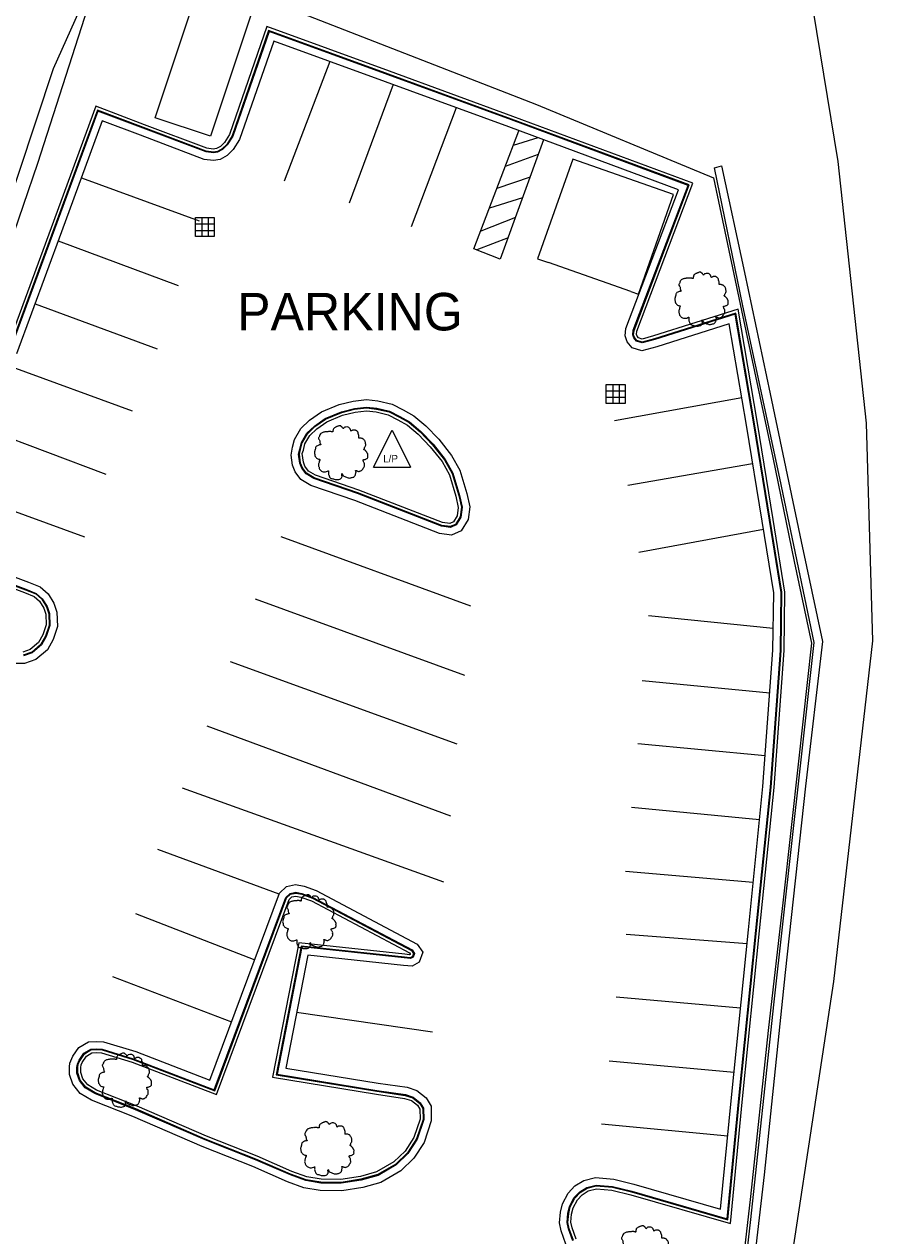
# Model space of a CAD drawing. Extents: x 1901471 to 1963503, y 756461 to 799997.
# Drawn here: x 1941228.1 to 1941341.1, y 780779.7 to 780941.1 of the extents above; entities that cross this region are included whole.
import ezdxf

# ---------------------------------------------------------------- set-up
doc = ezdxf.new("R2010")
doc.units = 0
for name, color, linetype in [('RD_EX_Bldg', 7, 'Continuous'), ('RD_EX_Conc', 7, 'Continuous'), ('RD_EX_DR_Inlet', 7, 'Continuous'), ('RD_EX_Fence_Other', 7, 'Continuous'), ('RD_EX_Road', 7, 'Continuous'), ('RD_EX_UT', 7, 'Continuous'), ('RD_EX_VEG', 7, 'Continuous')]:
    doc.layers.add(name, color=color, linetype=linetype)

# ---------------------------------------------------------------- blocks, each defined once
blk = doc.blocks.new('T2')
at = {"layer": 'RD_EX_VEG'}
for points in [[(0.05, 7.21), (-0.25, 7.24), (-0.57, 7.14), (-0.82, 7.04), (-1.05, 6.96), (-1.27, 6.86), (-1.57, 6.69), (-1.8, 6.49), (-1.92, 6.24), (-1.97, 6.01), (-2.02, 5.74), (-2.02, 5.56), (-2.15, 5.54), (-2.3, 5.56), (-2.55, 5.64), (-2.8, 5.64), (-3.05, 5.64), (-3.4, 5.61), (-3.75, 5.61), (-4.02, 5.56), (-4.35, 5.51), (-4.72, 5.39), (-5.07, 5.26), (-5.37, 5.01), (-5.62, 4.54), (-5.75, 4.19), (-5.9, 3.94), (-5.75, 3.49), (-5.57, 3.14), (-5.55, 2.94), (-5.47, 2.52), (-5.37, 2.29), (-5.25, 2.09), (-5.32, 2.07), (-5.7, 2.02), (-6, 1.92), (-6.42, 1.69), (-6.64, 1.47), (-6.74, 1.14), (-6.77, 0.79), (-6.87, 0.59), (-6.94, 0.32), (-6.97, 0.24), (-7.02, -0.08), (-6.92, -0.53), (-6.89, -0.88), (-6.77, -1.11), (-6.62, -1.28), (-6.44, -1.53), (-6.05, -1.76), (-5.72, -1.86), (-5.52, -1.88), (-5.7, -2.38), (-5.75, -2.73), (-5.87, -3.13), (-5.87, -3.21), (-5.92, -3.68), (-5.77, -4.01), (-5.7, -4.38), (-5.52, -4.61), (-5.25, -4.91), (-4.92, -5.13), (-4.42, -5.26), (-4.02, -5.23), (-3.45, -5.06), (-3.2, -4.98), (-3.22, -5.16), (-3.2, -5.53), (-3.2, -5.96), (-3.05, -6.28), (-2.95, -6.56), (-2.8, -6.81), (-2.47, -7.03), (-2.07, -7.11), (-1.65, -7.26), (-1.2, -7.33), (-0.7, -7.36), (-0.1, -7.21), (0.18, -7.08), (0.28, -6.91), (0.48, -6.53), (0.43, -6.31), (0.45, -5.71), (0.55, -5.88), (0.73, -6.23), (1.23, -6.53), (1.63, -6.71), (2.1, -6.86), (2.4, -6.93), (2.88, -6.86), (3.25, -6.78), (3.63, -6.66), (3.93, -6.38), (4.1, -6.11), (4.15, -5.83), (4.23, -5.46), (4.28, -5.28)], [(4.28, -5.28), (4.2, -5.11), (4.15, -4.86), (4.23, -4.88), (4.4, -4.93), (4.68, -5.06), (4.9, -5.13), (5.23, -5.11), (5.5, -5.01), (5.95, -4.73), (6.22, -4.26), (6.5, -3.86), (6.57, -3.53), (6.52, -3.31), (6.5, -2.81), (6.3, -2.56), (6.25, -2.43), (6.15, -2.03), (6.22, -1.98), (6.5, -1.93), (6.87, -1.81), (7.15, -1.68), (7.37, -1.51), (7.45, -1.28), (7.42, -0.88), (7.47, -0.48), (7.4, -0.33), (7.3, -0.18), (7.22, 0.02), (7.07, 0.17), (6.97, 0.32), (6.87, 0.42), (6.75, 0.57), (6.57, 0.69), (6.42, 0.74), (6.37, 0.89), (6.52, 1.09), (6.57, 1.19), (6.6, 1.42), (6.82, 1.77), (6.87, 2.17), (6.82, 2.59), (6.77, 2.87), (6.62, 3.14), (6.42, 3.39), (6.3, 3.56), (6.12, 3.69), (5.8, 3.81), (5.55, 3.86), (5.2, 3.86), (5, 3.91), (5.03, 3.96), (5.03, 4.11), (5.03, 4.39), (4.95, 4.84), (4.8, 5.34), (4.8, 5.36), (4.7, 5.61), (4.48, 5.81), (4.3, 5.91), (4.1, 6.04), (3.85, 6.06), (3.55, 6.06), (3.28, 6.01), (3.08, 5.91), (2.9, 5.79), (2.83, 5.94), (2.73, 6.24), (2.68, 6.39), (2.53, 6.56), (2.3, 6.76), (1.85, 6.89), (1.23, 6.81), (0.93, 6.61), (0.78, 6.44), (0.73, 6.56), (0.53, 6.76), (0.43, 6.94), (0.25, 7.06), (0.1, 7.16), (0, 7.21)]]:
    blk.add_spline(points, degree=3, dxfattribs=at)
blk = doc.blocks.new('LP')
at = {"layer": 'RD_EX_UT'}
for p, q in [((-5, -3.72), (0, 6.28)), ((0, 6.28), (5, -3.72)), ((-5, -3.72), (5, -3.72))]:
    blk.add_line(p, q, dxfattribs=at)
blk.add_text('L/P', height=2, dxfattribs=at).set_placement((-2.4, -2.44))
blk = doc.blocks.new('DI')
at = {"layer": 'RD_EX_DR_Inlet'}
for p, q in [((-2.54, 0.86), (2.46, 0.86)), ((-0.84, 2.56), (-0.84, -2.44)), ((0.86, 2.56), (0.86, -2.44)), ((-2.54, -0.84), (2.46, -0.84))]:
    blk.add_line(p, q, dxfattribs=at)
blk.add_lwpolyline([(-2.54, -2.44), (-2.54, 2.56), (2.46, 2.56), (2.46, -2.44)], close=True, dxfattribs=at)

msp = doc.modelspace()

# ---------------------------------------------------------------- linework, layer by layer
at = {"layer": 'RD_EX_Bldg'}
msp.add_lwpolyline([(1941245.49, 780928.67), (1941251.51, 780946.71), (1941258.88, 780944.24), (1941252.86, 780926.21)], close=True, dxfattribs=at)
for points in [[(1941308.89, 780905.52), (1941309.9, 780905.16), (1941314.58, 780918.44), (1941301.15, 780923.18), (1941296.46, 780909.9), (1941297.94, 780909.38)], [(1941321.81, 780755.29), (1941324.86, 780781.47), (1941327.99, 780810.84), (1941331.5, 780842.32), (1941333.35, 780858.77), (1941328.75, 780880.64), (1941323.84, 780903.61), (1941320.03, 780922), (1941321, 780922.29), (1941324.05, 780908.04), (1941327.45, 780891.88), (1941331.6, 780872.22), (1941334.42, 780858.87), (1941332.19, 780839.62), (1941329.47, 780814.77), (1941326.65, 780787.82), (1941323.54, 780761.07)]]:
    msp.add_lwpolyline(points, dxfattribs=at)
at = {"layer": 'RD_EX_Conc'}
for points in [[(1941301.61, 780779.22), (1941301.07, 780780.74), (1941300.92, 780781.49), (1941301.01, 780782.58), (1941301.2, 780783.39), (1941301.77, 780784.48), (1941302.4, 780785.15), (1941303.23, 780785.67), (1941304.3, 780785.95), (1941306.37, 780785.76), (1941308.89, 780785.13), (1941322.17, 780781.31), (1941323.8, 780797.95), (1941326.05, 780820.31), (1941327.99, 780839.44), (1941329.34, 780857.67), (1941329.44, 780865.47), (1941327.87, 780875.14), (1941325.77, 780887.97), (1941323.2, 780903.17), (1941311.94, 780899.6), (1941310.41, 780899.19), (1941309.94, 780899.34), (1941309.73, 780899.58), (1941309.66, 780899.79), (1941309.71, 780900.24), (1941317.18, 780919.97), (1941293.15, 780928.86), (1941276.73, 780934.88), (1941260.38, 780940.83), (1941255.4, 780926.43), (1941254.73, 780925.38), (1941254.19, 780924.85), (1941253.67, 780924.57), (1941253.25, 780924.5), (1941252.41, 780924.61), (1941244.08, 780927.75), (1941237.58, 780930.23), (1941231.63, 780914), (1941225.63, 780897.71)], [(1941301.24, 780779.04), (1941300.68, 780780.63), (1941300.51, 780781.47), (1941300.62, 780782.65), (1941300.83, 780783.53), (1941301.44, 780784.71), (1941302.14, 780785.47), (1941303.07, 780786.04), (1941304.27, 780786.35), (1941306.44, 780786.15), (1941308.99, 780785.52), (1941321.82, 780781.83), (1941323.4, 780797.99), (1941325.65, 780820.35), (1941327.59, 780839.47), (1941328.94, 780857.68), (1941329.04, 780865.44), (1941327.48, 780875.07), (1941325.37, 780887.9), (1941322.88, 780902.65), (1941312.05, 780899.22), (1941310.4, 780898.77), (1941309.71, 780899), (1941309.37, 780899.38), (1941309.26, 780899.75), (1941309.32, 780900.33), (1941316.66, 780919.73), (1941293.01, 780928.48), (1941276.59, 780934.51), (1941260.63, 780940.32), (1941255.77, 780926.25), (1941255.04, 780925.13), (1941254.43, 780924.52), (1941253.8, 780924.19), (1941253.26, 780924.1), (1941252.31, 780924.22), (1941243.94, 780927.38), (1941237.81, 780929.71), (1941232, 780913.86), (1941226, 780897.58)], [(1941301.15, 780779), (1941300.58, 780780.6), (1941300.41, 780781.46), (1941300.52, 780782.66), (1941300.73, 780783.57), (1941301.36, 780784.77), (1941302.08, 780785.54), (1941303.04, 780786.13), (1941304.26, 780786.45), (1941306.46, 780786.25), (1941309.02, 780785.61), (1941321.73, 780781.96), (1941323.3, 780798), (1941325.55, 780820.36), (1941327.49, 780839.48), (1941328.84, 780857.69), (1941328.94, 780865.43), (1941327.38, 780875.06), (1941325.27, 780887.89), (1941322.8, 780902.52), (1941312.08, 780899.12), (1941310.4, 780898.67), (1941309.65, 780898.91), (1941309.28, 780899.33), (1941309.16, 780899.74), (1941309.22, 780900.36), (1941316.54, 780919.67), (1941292.98, 780928.39), (1941276.55, 780934.41), (1941260.69, 780940.19), (1941255.86, 780926.21), (1941255.12, 780925.06), (1941254.49, 780924.44), (1941253.83, 780924.09), (1941253.26, 780924), (1941252.29, 780924.12), (1941243.9, 780927.28), (1941237.87, 780929.58), (1941232.1, 780913.82), (1941226.1, 780897.54)], [(1941215.43, 780870.13), (1941228.08, 780865.4), (1941229.39, 780864.87), (1941230.07, 780864.25), (1941230.65, 780863.34), (1941230.92, 780862.52), (1941230.96, 780861.09), (1941230.53, 780859.75), (1941229.97, 780858.77), (1941228.84, 780857.81), (1941227.85, 780857.46)], [(1941215.94, 780870.36), (1941228.22, 780865.77), (1941229.61, 780865.22), (1941230.38, 780864.51), (1941231.01, 780863.51), (1941231.32, 780862.59), (1941231.37, 780861.03), (1941230.9, 780859.59), (1941230.28, 780858.51), (1941229.05, 780857.46), (1941227.92, 780857.06)], [(1941216.07, 780870.42), (1941228.26, 780865.87), (1941229.66, 780865.3), (1941230.46, 780864.58), (1941231.1, 780863.55), (1941231.42, 780862.61), (1941231.47, 780861.02), (1941230.99, 780859.55), (1941230.36, 780858.44), (1941229.1, 780857.37), (1941227.94, 780856.96)]]:
    msp.add_lwpolyline(points, dxfattribs=at)
for points in [[(1941264.77, 780884.51), (1941265, 780885.41), (1941265.72, 780886.63), (1941266.72, 780887.6), (1941268.14, 780888.59), (1941270.33, 780889.51), (1941272.07, 780889.94), (1941273.68, 780890.11), (1941275.03, 780889.96), (1941276.74, 780889.58), (1941278.1, 780888.86), (1941279.4, 780888.14), (1941280.91, 780886.89), (1941282.54, 780885.17), (1941284.17, 780883.13), (1941285.19, 780881.31), (1941286.07, 780878.35), (1941286.41, 780876.79), (1941286.24, 780875.46), (1941285.61, 780874.41), (1941284.85, 780874.09), (1941283.67, 780874.26), (1941272.46, 780878.6), (1941266.66, 780880.59), (1941265.62, 780881.22), (1941265.03, 780881.99), (1941264.79, 780882.63), (1941264.62, 780883.85)], [(1941264.87, 780884.48), (1941265.1, 780885.37), (1941265.8, 780886.57), (1941266.78, 780887.52), (1941268.19, 780888.5), (1941270.36, 780889.41), (1941272.09, 780889.84), (1941273.68, 780890.01), (1941275.01, 780889.86), (1941276.71, 780889.48), (1941278.05, 780888.77), (1941279.35, 780888.06), (1941280.84, 780886.82), (1941282.47, 780885.11), (1941284.08, 780883.08), (1941285.1, 780881.27), (1941285.97, 780878.33), (1941286.31, 780876.78), (1941286.15, 780875.49), (1941285.54, 780874.49), (1941284.84, 780874.19), (1941283.7, 780874.36), (1941272.5, 780878.69), (1941266.7, 780880.68), (1941265.69, 780881.3), (1941265.12, 780882.04), (1941264.88, 780882.66), (1941264.72, 780883.86)], [(1941265.26, 780884.38), (1941265.47, 780885.21), (1941266.12, 780886.32), (1941267.04, 780887.21), (1941268.38, 780888.14), (1941270.48, 780889.03), (1941272.16, 780889.45), (1941273.68, 780889.61), (1941274.95, 780889.47), (1941276.57, 780889.1), (1941277.86, 780888.42), (1941279.12, 780887.73), (1941280.56, 780886.53), (1941282.16, 780884.84), (1941283.75, 780882.85), (1941284.72, 780881.11), (1941285.59, 780878.23), (1941285.9, 780876.76), (1941285.76, 780875.62), (1941285.26, 780874.81), (1941284.78, 780874.61), (1941283.8, 780874.75), (1941272.63, 780879.07), (1941266.87, 780881.05), (1941265.96, 780881.6), (1941265.47, 780882.24), (1941265.27, 780882.76), (1941265.11, 780883.92)], [(1941235.36, 780803.07), (1941236, 780804.02), (1941236.92, 780804.55), (1941237.65, 780804.59), (1941238.46, 780804.56), (1941242.59, 780803.28), (1941253.38, 780799.14), (1941262.92, 780824.77), (1941263.49, 780825.3), (1941264.23, 780825.46), (1941265.07, 780825.3), (1941266.53, 780824.77), (1941279.74, 780817.78), (1941280.06, 780817.32), (1941279.89, 780816.83), (1941279.53, 780816.63), (1941278.71, 780816.71), (1941265.03, 780818.19), (1941261.75, 780801.22), (1941275.05, 780799.06), (1941278.85, 780798.49), (1941279.9, 780798.15), (1941280.84, 780797.4), (1941281.28, 780796.68), (1941281.3, 780795.16), (1941280.44, 780792.56), (1941279.2, 780790.66), (1941277.62, 780789.13), (1941275.21, 780787.73), (1941272.95, 780787.11), (1941270.31, 780786.69), (1941267.59, 780786.71), (1941265.59, 780787.05), (1941263.52, 780787.79), (1941258.89, 780789.82), (1941252.15, 780792.49), (1941242.9, 780796.49), (1941237.48, 780798.65), (1941236.19, 780799.42), (1941235.43, 780800.37), (1941235.08, 780801.36), (1941235.08, 780802.13), (1941235.14, 780802.56)], [(1941235.45, 780803.01), (1941236.07, 780803.94), (1941236.95, 780804.45), (1941237.65, 780804.49), (1941238.44, 780804.46), (1941242.56, 780803.19), (1941253.44, 780799.02), (1941263.01, 780824.72), (1941263.53, 780825.21), (1941264.23, 780825.35), (1941265.05, 780825.2), (1941266.49, 780824.68), (1941279.68, 780817.7), (1941279.95, 780817.3), (1941279.81, 780816.9), (1941279.5, 780816.73), (1941278.72, 780816.81), (1941264.95, 780818.3), (1941261.63, 780801.14), (1941275.04, 780798.96), (1941278.83, 780798.39), (1941279.86, 780798.06), (1941280.76, 780797.33), (1941281.18, 780796.65), (1941281.2, 780795.18), (1941280.35, 780792.6), (1941279.12, 780790.72), (1941277.56, 780789.21), (1941275.17, 780787.83), (1941272.93, 780787.21), (1941270.3, 780786.79), (1941267.6, 780786.81), (1941265.61, 780787.15), (1941263.56, 780787.88), (1941258.92, 780789.91), (1941252.19, 780792.58), (1941242.93, 780796.59), (1941237.52, 780798.74), (1941236.26, 780799.49), (1941235.52, 780800.42), (1941235.18, 780801.38), (1941235.18, 780802.12), (1941235.24, 780802.54)], [(1941235.78, 780802.79), (1941236.35, 780803.64), (1941237.07, 780804.05), (1941237.65, 780804.09), (1941238.37, 780804.06), (1941242.43, 780802.81), (1941253.67, 780798.5), (1941263.35, 780824.49), (1941263.73, 780824.84), (1941264.23, 780824.95), (1941264.94, 780824.81), (1941266.33, 780824.31), (1941279.4, 780817.39), (1941279.51, 780817.24), (1941279.48, 780817.18), (1941279.42, 780817.14), (1941278.76, 780817.21), (1941264.63, 780818.73), (1941261.16, 780800.81), (1941274.98, 780798.56), (1941278.74, 780798), (1941279.66, 780797.7), (1941280.46, 780797.07), (1941280.78, 780796.54), (1941280.8, 780795.24), (1941279.99, 780792.78), (1941278.81, 780790.98), (1941277.32, 780789.53), (1941275.01, 780788.2), (1941272.85, 780787.6), (1941270.27, 780787.19), (1941267.63, 780787.21), (1941265.71, 780787.54), (1941263.71, 780788.25), (1941259.08, 780790.28), (1941252.34, 780792.95), (1941243.09, 780796.96), (1941237.7, 780799.1), (1941236.52, 780799.8), (1941235.87, 780800.62), (1941235.58, 780801.45), (1941235.58, 780802.09), (1941235.64, 780802.48)]]:
    msp.add_lwpolyline(points, close=True, dxfattribs=at)
at = {"layer": 'RD_EX_Fence_Other'}
for points in [[(1941294.01, 781107.3), (1941261.12, 781013.82), (1941239.44, 780952.43), (1941261.96, 780943.82), (1941296.33, 780930.45), (1941319.93, 780920.67), (1941323.64, 780903.01), (1941327.84, 780883.39), (1941330.67, 780869.55), (1941332.98, 780858.67), (1941331.22, 780842.95), (1941329.22, 780824.44), (1941327.22, 780807.06), (1941324.85, 780784.9), (1941322.5, 780764.49)], [(1941239.44, 780952.43), (1941229.84, 780922.57), (1941216.39, 780883.41), (1941204.65, 780850.27), (1941192.21, 780815.06), (1941184.26, 780790.39), (1941177.67, 780772.33)], [(1941308.89, 780905.52), (1941297.94, 780909.38)]]:
    msp.add_lwpolyline(points, dxfattribs=at)
at = {"layer": 'RD_EX_Road'}
for points in [[(1941300.25, 780778.56), (1941299.62, 780780.34), (1941299.4, 780781.41), (1941299.53, 780782.82), (1941299.79, 780783.92), (1941300.54, 780785.35), (1941301.44, 780786.32), (1941302.64, 780787.06), (1941304.18, 780787.46), (1941306.62, 780787.24), (1941309.28, 780786.58), (1941320.85, 780783.25), (1941322.31, 780798.1), (1941324.56, 780820.46), (1941326.5, 780839.57), (1941327.84, 780857.73), (1941327.94, 780865.36), (1941326.39, 780874.9), (1941324.29, 780887.72), (1941322, 780901.22), (1941312.36, 780898.16), (1941310.38, 780897.63), (1941309.09, 780898.04), (1941308.39, 780898.83), (1941308.14, 780899.64), (1941308.24, 780900.59), (1941315.24, 780919.08), (1941292.63, 780927.45), (1941276.21, 780933.47), (1941276.21, 780933.47), (1941261.3, 780938.9), (1941256.76, 780925.77), (1941255.89, 780924.43), (1941255.08, 780923.63), (1941254.16, 780923.13), (1941253.28, 780922.99), (1941252.04, 780923.14), (1941243.55, 780926.35), (1941238.46, 780928.28), (1941233.03, 780913.48), (1941227.03, 780897.2)], [(1941268.78, 780936.18), (1941262.71, 780920.21)], [(1941277.21, 780933.11), (1941271.34, 780917.31)], [(1941285.64, 780930.01), (1941279.61, 780914.15)], [(1941297.28, 780925.73), (1941291.5, 780909.82), (1941287.99, 780911.22), (1941293.98, 780926.95)], [(1941296.49, 780926.02), (1941293.23, 780924.99)], [(1941296.56, 780923.77), (1941292.17, 780922.19)], [(1941235.68, 780920.69), (1941251.35, 780914.95)], [(1941295.48, 780920.78), (1941291.05, 780919.25)], [(1941294.47, 780917.99), (1941290.04, 780916.61)], [(1941293.52, 780915.38), (1941288.89, 780913.58)], [(1941292.53, 780912.66), (1941288.36, 780911.07)], [(1941232.58, 780912.26), (1941248.59, 780906.33)], [(1941229.5, 780903.9), (1941245.75, 780897.89)], [(1941226.4, 780895.47), (1941242.44, 780889.64)], [(1941306.74, 780888.34), (1941323.67, 780891.38)], [(1941223.32, 780887.05), (1941238.92, 780881.19)], [(1941308.5, 780879.71), (1941325.12, 780882.62)], [(1941220.21, 780878.59), (1941236.08, 780872.81)], [(1941262.26, 780872.89), (1941287.52, 780863.65)], [(1941309.98, 780870.77), (1941326.56, 780873.84)], [(1941217.36, 780871), (1941228.62, 780866.8), (1941230.2, 780866.16), (1941231.23, 780865.23), (1941232.01, 780863.98), (1941232.41, 780862.79), (1941232.47, 780860.88), (1941231.91, 780859.14), (1941231.14, 780857.79), (1941229.6, 780856.49), (1941228.11, 780855.96), (1941226.94, 780855.95)], [(1941258.84, 780864.57), (1941286.75, 780854.39)], [(1941311.27, 780862.33), (1941327.88, 780860.64)], [(1941255.48, 780856.22), (1941285.72, 780845.23)], [(1941310.42, 780853.69), (1941327.42, 780852.04)], [(1941252.39, 780847.64), (1941284.88, 780835.66)], [(1941309.85, 780845.31), (1941326.8, 780843.67)], [(1941249.12, 780839.39), (1941283.95, 780826.84)], [(1941309, 780836.79), (1941326.05, 780835.15)], [(1941262.03, 780825.23), (1941245.87, 780831.17)], [(1941308.17, 780828.27), (1941325.21, 780826.83)], [(1941242.87, 780822.63), (1941258.77, 780816.48)], [(1941308.27, 780819.86), (1941324.38, 780818.65)], [(1941239.83, 780814.22), (1941255.68, 780808.19)], [(1941306.95, 780811.51), (1941323.51, 780810.08)], [(1941264.36, 780809.47), (1941282.45, 780806.87)], [(1941306, 780803.02), (1941322.65, 780801.49)], [(1941304.99, 780794.6), (1941321.81, 780793)]]:
    msp.add_lwpolyline(points, dxfattribs=at)
for points in [[(1941263.8, 780884.76), (1941264.07, 780885.79), (1941264.92, 780887.26), (1941266.08, 780888.38), (1941267.66, 780889.47), (1941270.01, 780890.46), (1941271.9, 780890.93), (1941273.68, 780891.12), (1941275.2, 780890.95), (1941277.09, 780890.52), (1941278.57, 780889.74), (1941279.97, 780888.97), (1941281.59, 780887.62), (1941283.3, 780885.83), (1941285, 780883.69), (1941286.11, 780881.7), (1941287.04, 780878.6), (1941287.42, 780876.83), (1941287.21, 780875.12), (1941286.29, 780873.61), (1941284.98, 780873.06), (1941283.41, 780873.29), (1941272.12, 780877.66), (1941266.23, 780879.68), (1941264.94, 780880.47), (1941264.15, 780881.5), (1941263.81, 780882.38), (1941263.63, 780883.71)], [(1941234.53, 780803.63), (1941235.31, 780804.77), (1941236.63, 780805.53), (1941237.64, 780805.59), (1941238.63, 780805.55), (1941242.92, 780804.23), (1941252.79, 780800.44), (1941262.07, 780825.34), (1941263.01, 780826.22), (1941264.22, 780826.48), (1941265.34, 780826.26), (1941266.94, 780825.69), (1941280.43, 780818.55), (1941281.18, 780817.47), (1941280.7, 780816.14), (1941279.74, 780815.61), (1941278.61, 780815.71), (1941265.84, 780817.09), (1941262.92, 780802.04), (1941275.21, 780800.04), (1941279.08, 780799.47), (1941280.39, 780799.05), (1941281.6, 780798.07), (1941282.28, 780796.97), (1941282.3, 780795.01), (1941281.35, 780792.12), (1941279.97, 780790.02), (1941278.23, 780788.32), (1941275.6, 780786.8), (1941273.17, 780786.13), (1941270.39, 780785.69), (1941267.5, 780785.71), (1941265.33, 780786.08), (1941263.15, 780786.86), (1941258.5, 780788.9), (1941251.77, 780791.57), (1941242.51, 780795.57), (1941237.03, 780797.75), (1941235.52, 780798.65), (1941234.54, 780799.88), (1941234.08, 780801.19), (1941234.08, 780802.2), (1941234.15, 780802.7)]]:
    msp.add_lwpolyline(points, close=True, dxfattribs=at)
at = {"layer": 'RD_EX_VEG'}
for points in [[(1941275.23, 781029.44), (1941260.55, 781008.43), (1941253.55, 780968.05), (1941248.89, 780954), (1941239.98, 780953.27), (1941231.93, 780935.22), (1941213.3, 780879.13), (1941192.52, 780819.33), (1941180.03, 780785.51), (1941173.28, 780772.87)], [(1941327.92, 780760.64), (1941335.95, 780813.55), (1941341.14, 780858.99), (1941340.29, 780887.98), (1941336.53, 780922.84), (1941331.33, 780954.57)]]:
    msp.add_lwpolyline(points, dxfattribs=at)

# ---------------------------------------------------------------- block references
at = {"layer": 'RD_EX_DR_Inlet', "xscale": 0.5039370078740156, "yscale": 0.5039370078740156}
for p in [(1941252.14, 780914.09), (1941306.9, 780891.85)]:
    msp.add_blockref('DI', p, dxfattribs=at)
at = {"layer": 'RD_EX_UT', "xscale": 0.4921259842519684, "yscale": 0.4921259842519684}
msp.add_blockref('LP', (1941277.07, 780883.96), dxfattribs=at)
at = {"layer": 'RD_EX_VEG', "xscale": 0.4921259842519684, "yscale": 0.4921259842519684}
for p in [(1941318.2, 780904.54), (1941270.18, 780884.08), (1941265.95, 780821.57), (1941241.36, 780800.46), (1941268.34, 780791.33), (1941310.55, 780777.46)]:
    msp.add_blockref('T2', p, dxfattribs=at)

# ---------------------------------------------------------------- texts
at = {"layer": 'RD_EX_Road'}
msp.add_text('PARKING', height=5, dxfattribs=at).set_placement((1941256.42, 780900.34))

doc.saveas('drawing.dxf')
